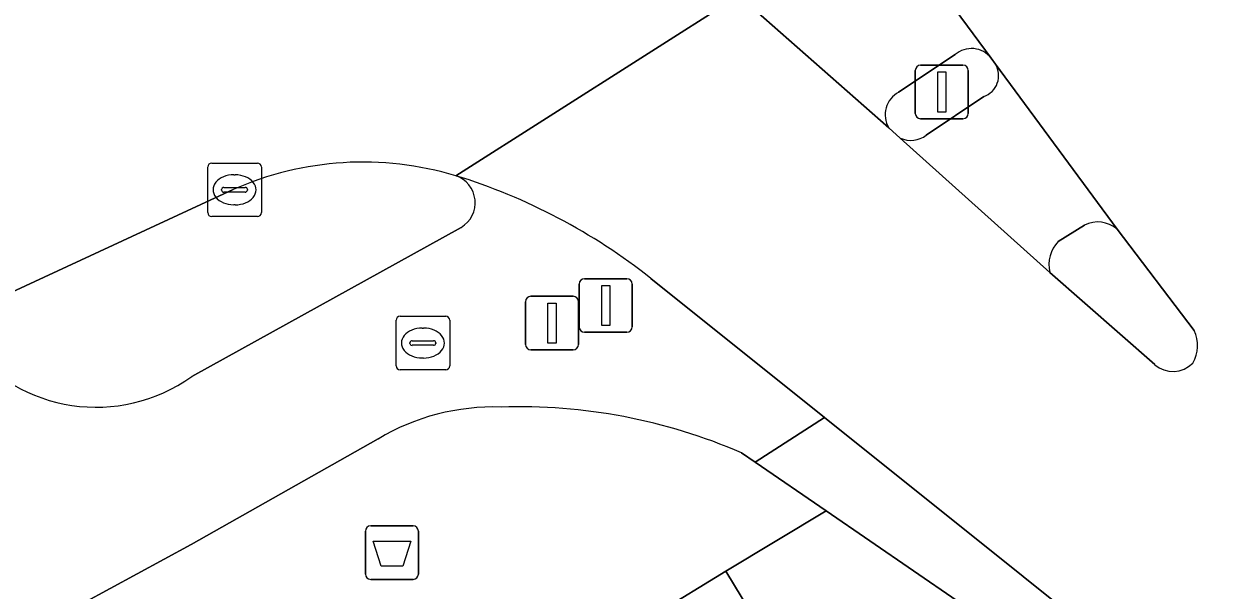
# Model space of a CAD drawing. Extents: x 159888 to 160761, y 384031 to 384750.
# Drawn here: x 160254.51 to 160276.83, y 384684.47 to 384695.05 of the extents above; entities that cross this region are included whole.
import ezdxf

# ---------------------------------------------------------------- set-up
doc = ezdxf.new("R2010")
doc.units = 0
for name, color, linetype in [('IMGEO_Afvalbak', 7, 'Continuous'), ('IMGEO_Brandkraan', 7, 'Continuous'), ('IMGEO_Drukknoppaal', 7, 'Continuous'), ('IMGEO_Fietspad_open', 7, 'Continuous'), ('IMGEO_Kolk', 7, 'Continuous'), ('IMGEO_Rijbaan_lokaal_gesloten', 7, 'Continuous'), ('IMGEO_Rijbaan_lokaal_open', 7, 'Continuous'), ('IMGEO_Rijbaan_regionaal_gesloten', 7, 'Continuous'), ('IMGEO_Verkeerseiland_open', 7, 'Continuous'), ('IMGEO_Verkeersregelinstallatiepaal', 7, 'Continuous'), ('IMGEO_Voetpad_open', 7, 'Continuous')]:
    doc.layers.add(name, color=color, linetype=linetype)

msp = doc.modelspace()

# ---------------------------------------------------------------- linework, layer by layer
at = {"layer": 'IMGEO_Afvalbak'}
for p, q in [((160260.884, 384684.773), (160260.884, 384685.573)), ((160260.884, 384685.573), (160260.884, 384684.773)), ((160260.984, 384685.673), (160261.774, 384685.673)), ((160261.774, 384685.673), (160260.984, 384685.673)), ((160261.874, 384685.573), (160261.874, 384684.773)), ((160261.874, 384684.773), (160261.874, 384685.573)), ((160261.774, 384684.673), (160260.984, 384684.673)), ((160260.984, 384684.673), (160261.774, 384684.673))]:
    msp.add_line(p, q, dxfattribs=at)
msp.add_lwpolyline([(160261.027, 384685.387), (160261.731, 384685.387), (160261.582, 384684.917), (160261.176, 384684.917), (160261.027, 384685.387)], dxfattribs=at)
for centre, start, end in [((160260.984, 384685.573), 90, 180), ((160260.984, 384685.573), 90, 180), ((160261.774, 384685.573), 0, 90), ((160261.774, 384685.573), 360, 90), ((160260.984, 384684.773), 180, 270), ((160260.984, 384684.773), 180, 270), ((160261.774, 384684.773), 270, 0), ((160261.774, 384684.773), 270, 0)]:
    msp.add_arc(centre, 0.1, start, end, dxfattribs=at)
at = {"layer": 'IMGEO_Brandkraan'}
for p, q in [((160261.457, 384688.661), (160261.457, 384689.513)), ((160261.532, 384689.587), (160262.384, 384689.587)), ((160262.458, 384689.513), (160262.458, 384688.661)), ((160261.945, 384689.367), (160261.97, 384689.367)), ((160261.716, 384689.081), (160261.716, 384689.093)), ((160261.759, 384689.13), (160262.157, 384689.13)), ((160262.2, 384689.093), (160262.2, 384689.081)), ((160262.154, 384689.044), (160261.756, 384689.044)), ((160261.968, 384688.807), (160261.943, 384688.807)), ((160262.384, 384688.587), (160261.532, 384688.587))]:
    msp.add_line(p, q, dxfattribs=at)
for points in [[(160261.457, 384688.661), (160261.457, 384689.513)], [(160261.532, 384689.587), (160262.384, 384689.587)], [(160262.458, 384689.513), (160262.458, 384688.661)], [(160262.384, 384688.587), (160261.532, 384688.587)]]:
    msp.add_lwpolyline(points, dxfattribs=at)
for centre, radius, start, end in [((160261.534, 384689.511), 0.0765, 91.552, 178.448), ((160261.534, 384689.511), 0.0765, 91.552, 178.448), ((160262.382, 384689.511), 0.0765, 1.552, 88.448), ((160262.382, 384689.511), 0.0765, 1.552, 88.448), ((160261.756, 384689.09), 0.0403, 85.8775, 175.7526), ((160261.753, 384689.08), 0.0366, 178.938, 274.7102), ((160262.157, 384689.087), 0.043, 264.8664, 352.4533), ((160262.161, 384689.092), 0.0386, 1.7309, 96.639), ((160261.534, 384688.663), 0.0765, 181.552, 268.448), ((160261.534, 384688.663), 0.0765, 181.552, 268.448), ((160262.382, 384688.663), 0.0765, 271.552, 358.448), ((160262.382, 384688.663), 0.0765, 271.552, 358.448)]:
    msp.add_arc(centre, radius, start, end, dxfattribs=at)
for centre, major_axis, ratio, start_param, end_param in [((160261.944, 384689.087), (-0.387, 0.002), 0.722429, 4.712389, 7.853982), ((160261.969, 384689.087), (-0.39, 0.002), 0.717154, 1.570796, 4.712389)]:
    msp.add_ellipse(centre, major_axis=major_axis, ratio=ratio, start_param=start_param, end_param=end_param, dxfattribs=at)
at = {"layer": 'IMGEO_Drukknoppaal'}
for p, q in [((160263.972, 384689.959), (160264.762, 384689.959)), ((160264.762, 384689.959), (160263.972, 384689.959)), ((160263.872, 384689.059), (160263.872, 384689.859)), ((160263.872, 384689.859), (160263.872, 384689.059)), ((160264.862, 384689.859), (160264.862, 384689.059)), ((160264.862, 384689.059), (160264.862, 384689.859)), ((160264.762, 384688.959), (160263.972, 384688.959)), ((160263.972, 384688.959), (160264.762, 384688.959))]:
    msp.add_line(p, q, dxfattribs=at)
msp.add_lwpolyline([(160264.292, 384689.834), (160264.442, 384689.834), (160264.442, 384689.084), (160264.292, 384689.084), (160264.292, 384689.834)], dxfattribs=at)
for centre, start, end in [((160263.972, 384689.859), 90, 180), ((160263.972, 384689.859), 90, 180), ((160264.762, 384689.859), 0, 90), ((160264.762, 384689.859), 360, 90), ((160263.972, 384689.059), 180, 270), ((160263.972, 384689.059), 180, 270), ((160264.762, 384689.059), 270, 0), ((160264.762, 384689.059), 270, 0)]:
    msp.add_arc(centre, 0.1, start, end, dxfattribs=at)
at = {"layer": 'IMGEO_Fietspad_open'}
for points in [[(160272.56, 384694.409), (160270.21, 384697.594)], [(160267.856, 384695.579), (160270.651, 384693.108)], [(160270.836, 384693.772), (160271.891, 384694.474)], [(160262.672, 384691.247), (160257.644, 384688.461)], [(160267.903, 384687.038), (160268.158, 384686.863), (160269.451, 384687.696), (160266.214, 384690.293)], [(160232.655, 384676.585), (160234.319, 384673.277), (160243.453, 384677.816), (160254.104, 384683.407), (160257.631, 384685.322), (160261.124, 384687.295)]]:
    msp.add_lwpolyline(points, dxfattribs=at)
for centre, radius, start, end in [((160272.194, 384694.12), 0.466, 38.3113, 130.5898), ((160271.063, 384693.351), 0.478, 118.2955, 210.5673), ((160259.263, 384681.509), 11.202, 51.6444, 72.823), ((160262.401, 384691.706), 0.533, 300.5782, 71.3841), ((160255.862, 384690.947), 3.059, 217.2863, 305.6363), ((160263.277, 384683.719), 4.174, 88.0959, 121.0563), ((160263.758, 384677.463), 10.433, 66.5927, 91.8798)]:
    msp.add_arc(centre, radius, start, end, dxfattribs=at)
at = {"layer": 'IMGEO_Kolk'}
for p, q in [((160258.017, 384692.448), (160258.869, 384692.448)), ((160257.942, 384691.522), (160257.942, 384692.374)), ((160258.43, 384692.228), (160258.455, 384692.228)), ((160258.943, 384692.374), (160258.943, 384691.522)), ((160258.244, 384691.991), (160258.642, 384691.991)), ((160258.201, 384691.942), (160258.201, 384691.954)), ((160258.639, 384691.905), (160258.241, 384691.905)), ((160258.685, 384691.954), (160258.685, 384691.942)), ((160258.453, 384691.668), (160258.428, 384691.668)), ((160258.869, 384691.448), (160258.017, 384691.448))]:
    msp.add_line(p, q, dxfattribs=at)
for points in [[(160258.017, 384692.448), (160258.869, 384692.448)], [(160257.942, 384691.522), (160257.942, 384692.374)], [(160258.943, 384692.374), (160258.943, 384691.522)], [(160258.869, 384691.448), (160258.017, 384691.448)]]:
    msp.add_lwpolyline(points, dxfattribs=at)
for centre, radius, start, end in [((160258.019, 384692.372), 0.0765, 91.552, 178.448), ((160258.019, 384692.372), 0.0765, 91.552, 178.448), ((160258.867, 384692.372), 0.0765, 1.552, 88.448), ((160258.867, 384692.372), 0.0765, 1.552, 88.448), ((160258.241, 384691.951), 0.0403, 85.8775, 175.7526), ((160258.646, 384691.953), 0.0386, 1.7309, 96.639), ((160258.238, 384691.941), 0.0366, 178.938, 274.7102), ((160258.642, 384691.948), 0.043, 264.8664, 352.4533), ((160258.019, 384691.524), 0.0765, 181.552, 268.448), ((160258.019, 384691.524), 0.0765, 181.552, 268.448), ((160258.867, 384691.524), 0.0765, 271.552, 358.448), ((160258.867, 384691.524), 0.0765, 271.552, 358.448)]:
    msp.add_arc(centre, radius, start, end, dxfattribs=at)
for centre, major_axis, ratio, start_param, end_param in [((160258.429, 384691.948), (-0.387, 0.002), 0.722429, 4.712389, 7.853982), ((160258.454, 384691.948), (-0.39, 0.002), 0.717154, 1.570796, 4.712389)]:
    msp.add_ellipse(centre, major_axis=major_axis, ratio=ratio, start_param=start_param, end_param=end_param, dxfattribs=at)
at = {"layer": 'IMGEO_Rijbaan_lokaal_gesloten'}
for points in [[(160277.325, 384701.448), (160270.21, 384697.594), (160272.56, 384694.409), (160272.644, 384694.294), (160274.911, 384691.211), (160276.35, 384689.319)], [(160275.616, 384688.683), (160273.657, 384690.405), (160270.867, 384692.914), (160270.651, 384693.108), (160267.856, 384695.579), (160262.571, 384692.211)], [(160266.214, 384690.293), (160269.451, 384687.696), (160276.866, 384681.757), (160284.589, 384686.958), (160280.891, 384692.793), (160280.591, 384693.267), (160280.083, 384694.059)]]:
    msp.add_lwpolyline(points, dxfattribs=at)
for centre, radius, start, end in [((160259.263, 384681.509), 11.202, 51.6444, 72.823), ((160275.786, 384689.039), 0.63, 328.7185, 26.3761), ((160275.955, 384689.073), 0.517, 229.0472, 315.6439)]:
    msp.add_arc(centre, radius, start, end, dxfattribs=at)
at = {"layer": 'IMGEO_Rijbaan_lokaal_open'}
for points in [[(160269.451, 384687.696), (160268.158, 384686.863), (160269.481, 384685.954), (160271.929, 384684.273)], [(160280.72, 384676.628), (160281.752, 384675.529), (160289.409, 384666.564), (160289.827, 384666.03), (160289.959, 384665.862), (160290.756, 384666.631), (160284.067, 384674.885), (160281.076, 384678.085), (160276.866, 384681.757), (160269.451, 384687.696)]]:
    msp.add_lwpolyline(points, dxfattribs=at)
at = {"layer": 'IMGEO_Rijbaan_regionaal_gesloten'}
for points in [[(160262.571, 384692.211), (160267.856, 384695.579), (160266.881, 384696.445)], [(160240.473, 384693.105), (160241.721, 384691.124), (160243.341, 384688.554), (160243.426, 384688.419), (160245.04, 384685.858), (160245.149, 384685.907), (160249.524, 384687.881), (160249.69, 384687.957), (160253.675, 384689.755), (160258.417, 384691.954)]]:
    msp.add_lwpolyline(points, dxfattribs=at)
msp.add_arc((160260.841, 384686.478), 5.988, 73.2052, 113.8754, dxfattribs=at)
at = {"layer": 'IMGEO_Verkeerseiland_open'}
for points in [[(160271.891, 384694.474), (160270.836, 384693.772)], [(160272.644, 384694.294), (160272.56, 384694.409)], [(160271.352, 384692.967), (160272.426, 384693.689)], [(160270.651, 384693.108), (160270.867, 384692.914)], [(160258.417, 384691.954), (160253.675, 384689.755)], [(160274.302, 384691.29), (160273.811, 384690.984)], [(160257.644, 384688.461), (160262.672, 384691.247)], [(160276.35, 384689.319), (160274.911, 384691.211)], [(160273.657, 384690.405), (160275.616, 384688.683)]]:
    msp.add_lwpolyline(points, dxfattribs=at)
for centre, radius, start, end in [((160272.194, 384694.12), 0.466, 38.3113, 130.5898), ((160272.284, 384694.082), 0.418, 289.8586, 30.5101), ((160271.063, 384693.351), 0.478, 118.2955, 210.5673), ((160271.065, 384693.349), 0.478, 245.5552, 306.9176), ((160260.841, 384686.478), 5.988, 73.2052, 113.8754), ((160262.401, 384691.706), 0.533, 300.5782, 71.3841), ((160274.548, 384690.796), 0.552, 48.7916, 116.426), ((160274.27, 384690.552), 0.63, 136.7197, 193.4914), ((160275.786, 384689.039), 0.63, 328.7185, 26.3761), ((160255.862, 384690.947), 3.059, 217.2863, 305.6363), ((160275.955, 384689.073), 0.517, 229.0472, 315.6439)]:
    msp.add_arc(centre, radius, start, end, dxfattribs=at)
at = {"layer": 'IMGEO_Verkeersregelinstallatiepaal'}
for p, q in [((160271.246, 384694.275), (160272.036, 384694.275)), ((160272.036, 384694.275), (160271.246, 384694.275)), ((160271.146, 384693.375), (160271.146, 384694.175)), ((160271.146, 384694.175), (160271.146, 384693.375)), ((160272.136, 384694.175), (160272.136, 384693.375)), ((160272.136, 384693.375), (160272.136, 384694.175)), ((160272.036, 384693.275), (160271.246, 384693.275)), ((160271.246, 384693.275), (160272.036, 384693.275)), ((160264.874, 384689.388), (160264.874, 384690.188)), ((160264.874, 384690.188), (160264.874, 384689.388)), ((160264.974, 384690.288), (160265.764, 384690.288)), ((160265.764, 384690.288), (160264.974, 384690.288)), ((160265.864, 384690.188), (160265.864, 384689.388)), ((160265.864, 384689.388), (160265.864, 384690.188)), ((160265.764, 384689.288), (160264.974, 384689.288)), ((160264.974, 384689.288), (160265.764, 384689.288))]:
    msp.add_line(p, q, dxfattribs=at)
for points in [[(160271.566, 384694.15), (160271.716, 384694.15), (160271.716, 384693.4), (160271.566, 384693.4), (160271.566, 384694.15)], [(160265.294, 384690.163), (160265.444, 384690.163), (160265.444, 384689.413), (160265.294, 384689.413), (160265.294, 384690.163)]]:
    msp.add_lwpolyline(points, dxfattribs=at)
for centre, start, end in [((160271.246, 384694.175), 90, 180), ((160271.246, 384694.175), 90, 180), ((160272.036, 384694.175), 0, 90), ((160272.036, 384694.175), 360, 90), ((160271.246, 384693.375), 180, 270), ((160271.246, 384693.375), 180, 270), ((160272.036, 384693.375), 270, 0), ((160272.036, 384693.375), 270, 0), ((160264.974, 384690.188), 90, 180), ((160264.974, 384690.188), 90, 180), ((160265.764, 384690.188), 0, 90), ((160265.764, 384690.188), 360, 90), ((160264.974, 384689.388), 180, 270), ((160264.974, 384689.388), 180, 270), ((160265.764, 384689.388), 270, 0), ((160265.764, 384689.388), 270, 0)]:
    msp.add_arc(centre, 0.1, start, end, dxfattribs=at)
at = {"layer": 'IMGEO_Voetpad_open'}
for points in [[(160274.911, 384691.211), (160272.644, 384694.294)], [(160272.426, 384693.689), (160271.352, 384692.967)], [(160270.867, 384692.914), (160273.657, 384690.405)], [(160273.811, 384690.984), (160274.302, 384691.29)], [(160261.124, 384687.295), (160257.631, 384685.322), (160254.104, 384683.407), (160243.453, 384677.816), (160234.319, 384673.277), (160233.262, 384672.777)], [(160258.508, 384679.247), (160267.612, 384684.826), (160269.481, 384685.954), (160268.158, 384686.863), (160267.903, 384687.038)], [(160271.929, 384684.273), (160269.481, 384685.954), (160267.612, 384684.826), (160315.278, 384605.986), (160314.349, 384605.388), (160317.864, 384600.824), (160319.7, 384601.934), (160320.072, 384602.167), (160321.951, 384603.293)]]:
    msp.add_lwpolyline(points, dxfattribs=at)
msp.add_lwpolyline([(160267.612, 384684.826), (160258.508, 384679.247), (160259.438, 384677.719), (160259.575, 384677.802), (160260.082, 384676.969), (160265.09, 384680.017), (160264.228, 384682.398), (160266.608, 384683.846), (160274.323, 384671.167), (160282.432, 384657.841), (160290.541, 384644.514), (160298.65, 384631.187), (160306.76, 384617.86), (160314.349, 384605.388), (160315.278, 384605.986)], close=True, dxfattribs=at)
for centre, radius, start, end in [((160272.284, 384694.082), 0.418, 289.8586, 30.5101), ((160271.065, 384693.349), 0.478, 245.5552, 306.9176), ((160274.548, 384690.796), 0.552, 48.7916, 116.426), ((160274.27, 384690.552), 0.63, 136.7197, 193.4914), ((160263.277, 384683.719), 4.174, 88.0959, 121.0563), ((160263.758, 384677.463), 10.433, 66.5927, 91.8798)]:
    msp.add_arc(centre, radius, start, end, dxfattribs=at)

doc.saveas('drawing.dxf')
